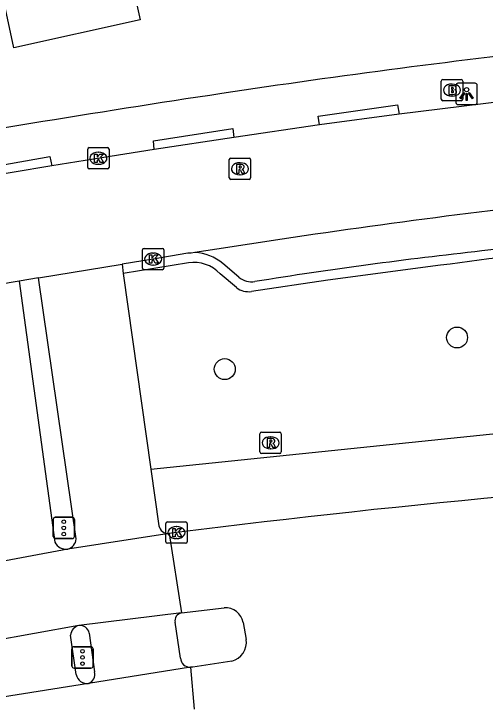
# Model space of a CAD drawing. Extents: x 159628 to 160723, y 388176 to 389416.
# Drawn here: x 160148.3 to 160170.35, y 388302.7 to 388335.26 of the extents above; entities that cross this region are included whole.
import ezdxf

# ---------------------------------------------------------------- set-up
doc = ezdxf.new("R2010")
doc.units = 0
for name, color, linetype in [('IMGEO_Boom', 7, 'Continuous'), ('IMGEO_Brandkraan', 7, 'Continuous'), ('IMGEO_Fietspad_open', 7, 'Continuous'), ('IMGEO_Groenvoorziening', 7, 'Continuous'), ('IMGEO_Kolk', 7, 'Continuous'), ('IMGEO_Lichtpunt', 7, 'Continuous'), ('IMGEO_Pand', 7, 'Continuous'), ('IMGEO_Rijbaan_lokaal_open', 7, 'Continuous'), ('IMGEO_Rijbaan_regionaal_gesloten', 7, 'Continuous'), ('IMGEO_Rioolput', 7, 'Continuous'), ('IMGEO_Verkeersregelinstallatiepaal', 7, 'Continuous'), ('IMGEO_Voetpad_open', 7, 'Continuous')]:
    doc.layers.add(name, color=color, linetype=linetype)

msp = doc.modelspace()

# ---------------------------------------------------------------- linework, layer by layer
at = {"layer": 'IMGEO_Boom'}
for centre in [(160169.038, 388320.103), (160158.169, 388318.624)]:
    msp.add_circle(centre, 0.489, dxfattribs=at)
at = {"layer": 'IMGEO_Brandkraan'}
for p, q in [((160168.301, 388331.262), (160168.301, 388332.114)), ((160168.376, 388332.188), (160169.228, 388332.188)), ((160168.789, 388331.968), (160168.814, 388331.968)), ((160169.302, 388332.114), (160169.302, 388331.262)), ((160168.812, 388331.408), (160168.787, 388331.408)), ((160169.228, 388331.188), (160168.376, 388331.188))]:
    msp.add_line(p, q, dxfattribs=at)
for points in [[(160168.301, 388331.262), (160168.301, 388332.114)], [(160168.376, 388332.188), (160169.228, 388332.188)], [(160169.302, 388332.114), (160169.302, 388331.262)], [(160168.649, 388331.888), (160168.649, 388331.488), (160168.862, 388331.488)], [(160168.88, 388331.888), (160168.649, 388331.888)], [(160168.828, 388331.807), (160168.774, 388331.807), (160168.774, 388331.731)], [(160168.774, 388331.731), (160168.827, 388331.731)], [(160168.836, 388331.655), (160168.774, 388331.655), (160168.774, 388331.574)], [(160168.774, 388331.574), (160168.836, 388331.574)], [(160169.228, 388331.188), (160168.376, 388331.188)]]:
    msp.add_lwpolyline(points, dxfattribs=at)
for centre, radius, start, end in [((160168.378, 388332.112), 0.0765, 91.552, 178.448), ((160168.378, 388332.112), 0.0765, 91.552, 178.448), ((160169.226, 388332.112), 0.0765, 1.552, 88.448), ((160169.226, 388332.112), 0.0765, 1.552, 88.448), ((160168.829, 388331.769), 0.0379, 267.8285, 90.9355), ((160168.837, 388331.614), 0.0404, 269.8759, 90.5077), ((160168.884, 388331.743), 0.145, 59.4692, 91.5367), ((160168.909, 388331.79), 0.0922, 285.5137, 58.1501), ((160168.914, 388331.598), 0.105, 301.3115, 78.989), ((160168.868, 388331.739), 0.251, 268.6676, 293.5347), ((160168.378, 388331.264), 0.0765, 181.552, 268.448), ((160168.378, 388331.264), 0.0765, 181.552, 268.448), ((160169.226, 388331.264), 0.0765, 271.552, 358.448), ((160169.226, 388331.264), 0.0765, 271.552, 358.448)]:
    msp.add_arc(centre, radius, start, end, dxfattribs=at)
for centre, major_axis, ratio, start_param, end_param in [((160168.788, 388331.688), (-0.387, 0.002), 0.722429, 4.712389, 7.853982), ((160168.813, 388331.688), (-0.39, 0.002), 0.717154, 1.570796, 4.712389)]:
    msp.add_ellipse(centre, major_axis=major_axis, ratio=ratio, start_param=start_param, end_param=end_param, dxfattribs=at)
at = {"layer": 'IMGEO_Fietspad_open'}
for points in [[(160148.546, 388322.74), (160150.222, 388310.514)], [(160151.223, 388304.326), (160150.953, 388306.171)]]:
    msp.add_lwpolyline(points, dxfattribs=at)
for centre, radius, start, end in [((160150.75, 388310.786), 0.594, 207.2395, 277.4544), ((160151.473, 388306.116), 0.523, 104.3756, 173.9215), ((160151.726, 388304.406), 0.509, 189.0027, 278.4725)]:
    msp.add_arc(centre, radius, start, end, dxfattribs=at)
at = {"layer": 'IMGEO_Groenvoorziening'}
msp.add_lwpolyline([(160154.712, 388313.943), (160173.871, 388315.923)], dxfattribs=at)
at = {"layer": 'IMGEO_Kolk'}
for p, q in [((160151.755, 388328.07), (160151.755, 388328.922)), ((160151.83, 388328.996), (160152.682, 388328.996)), ((160152.243, 388328.776), (160152.268, 388328.776)), ((160152.756, 388328.922), (160152.756, 388328.07)), ((160152.266, 388328.216), (160152.241, 388328.216)), ((160152.682, 388327.996), (160151.83, 388327.996)), ((160154.32, 388323.351), (160154.32, 388324.203)), ((160154.395, 388324.277), (160155.247, 388324.277)), ((160155.321, 388324.203), (160155.321, 388323.351)), ((160154.808, 388324.057), (160154.833, 388324.057)), ((160154.831, 388323.497), (160154.806, 388323.497)), ((160155.247, 388323.277), (160154.395, 388323.277)), ((160155.486, 388311.468), (160156.338, 388311.468)), ((160155.411, 388310.542), (160155.411, 388311.394)), ((160155.899, 388311.248), (160155.924, 388311.248)), ((160156.412, 388311.394), (160156.412, 388310.542)), ((160156.338, 388310.468), (160155.486, 388310.468)), ((160155.922, 388310.688), (160155.897, 388310.688))]:
    msp.add_line(p, q, dxfattribs=at)
for points in [[(160151.755, 388328.07), (160151.755, 388328.922)], [(160151.83, 388328.996), (160152.682, 388328.996)], [(160152.076, 388328.696), (160152.199, 388328.696), (160152.199, 388328.545), (160152.329, 388328.696), (160152.493, 388328.696), (160152.347, 388328.545), (160152.5, 388328.296), (160152.348, 388328.296), (160152.263, 388328.46), (160152.199, 388328.393), (160152.199, 388328.296), (160152.076, 388328.296), (160152.076, 388328.696)], [(160152.756, 388328.922), (160152.756, 388328.07)], [(160152.682, 388327.996), (160151.83, 388327.996)], [(160154.32, 388323.351), (160154.32, 388324.203)], [(160154.395, 388324.277), (160155.247, 388324.277)], [(160155.321, 388324.203), (160155.321, 388323.351)], [(160154.641, 388323.977), (160154.764, 388323.977), (160154.764, 388323.826), (160154.894, 388323.977), (160155.058, 388323.977), (160154.912, 388323.826), (160155.065, 388323.577), (160154.913, 388323.577), (160154.828, 388323.741), (160154.764, 388323.674), (160154.764, 388323.577), (160154.641, 388323.577), (160154.641, 388323.977)], [(160155.247, 388323.277), (160154.395, 388323.277)], [(160155.486, 388311.468), (160156.338, 388311.468)], [(160155.411, 388310.542), (160155.411, 388311.394)], [(160155.732, 388311.168), (160155.855, 388311.168), (160155.855, 388311.017), (160155.985, 388311.168), (160156.149, 388311.168), (160156.003, 388311.017), (160156.156, 388310.768), (160156.004, 388310.768), (160155.919, 388310.932), (160155.855, 388310.865), (160155.855, 388310.768), (160155.732, 388310.768), (160155.732, 388311.168)], [(160156.412, 388311.394), (160156.412, 388310.542)], [(160156.338, 388310.468), (160155.486, 388310.468)]]:
    msp.add_lwpolyline(points, dxfattribs=at)
for centre, start, end in [((160151.832, 388328.92), 91.552, 178.448), ((160151.832, 388328.92), 91.552, 178.448), ((160152.68, 388328.92), 1.552, 88.448), ((160152.68, 388328.92), 1.552, 88.448), ((160151.832, 388328.072), 181.552, 268.448), ((160151.832, 388328.072), 181.552, 268.448), ((160152.68, 388328.072), 271.552, 358.448), ((160152.68, 388328.072), 271.552, 358.448), ((160154.397, 388324.201), 91.552, 178.448), ((160154.397, 388324.201), 91.552, 178.448), ((160155.245, 388324.201), 1.552, 88.448), ((160155.245, 388324.201), 1.552, 88.448), ((160154.397, 388323.353), 181.552, 268.448), ((160154.397, 388323.353), 181.552, 268.448), ((160155.245, 388323.353), 271.552, 358.448), ((160155.245, 388323.353), 271.552, 358.448), ((160155.488, 388311.392), 91.552, 178.448), ((160155.488, 388311.392), 91.552, 178.448), ((160156.336, 388311.392), 1.552, 88.448), ((160156.336, 388311.392), 1.552, 88.448), ((160155.488, 388310.544), 181.552, 268.448), ((160155.488, 388310.544), 181.552, 268.448), ((160156.336, 388310.544), 271.552, 358.448), ((160156.336, 388310.544), 271.552, 358.448)]:
    msp.add_arc(centre, 0.0765, start, end, dxfattribs=at)
for centre, major_axis, ratio, start_param, end_param in [((160152.242, 388328.496), (-0.387, 0.002), 0.722429, 4.712389, 7.853982), ((160152.267, 388328.496), (-0.39, 0.002), 0.717154, 1.570796, 4.712389), ((160154.807, 388323.777), (-0.387, 0.002), 0.722429, 4.712389, 7.853982), ((160154.832, 388323.777), (-0.39, 0.002), 0.717154, 1.570796, 4.712389), ((160155.898, 388310.968), (-0.387, 0.002), 0.722429, 4.712389, 7.853982), ((160155.923, 388310.968), (-0.39, 0.002), 0.717154, 1.570796, 4.712389)]:
    msp.add_ellipse(centre, major_axis=major_axis, ratio=ratio, start_param=start_param, end_param=end_param, dxfattribs=at)
at = {"layer": 'IMGEO_Lichtpunt'}
for p, q in [((160169.885, 388332.007), (160169.077, 388332.007)), ((160169.885, 388332.007), (160169.077, 388332.007)), ((160168.983, 388331.912), (160168.983, 388331.105)), ((160168.983, 388331.912), (160168.983, 388331.105)), ((160169.979, 388331.105), (160169.979, 388331.912)), ((160169.979, 388331.105), (160169.979, 388331.912)), ((160169.077, 388331.011), (160169.885, 388331.011)), ((160169.077, 388331.011), (160169.885, 388331.011))]:
    msp.add_line(p, q, dxfattribs=at)
for points in [[(160169.357, 388331.576), (160169.396, 388331.548), (160169.208, 388331.286), (160169.17, 388331.313), (160169.357, 388331.576)], [(160169.459, 388331.528), (160169.506, 388331.528), (160169.506, 388331.206), (160169.459, 388331.206), (160169.459, 388331.528)], [(160169.569, 388331.548), (160169.607, 388331.575), (160169.794, 388331.313), (160169.755, 388331.285), (160169.569, 388331.548)]]:
    msp.add_lwpolyline(points, dxfattribs=at)
msp.add_circle((160169.482, 388331.71), 0.0994, dxfattribs=at)
for centre, start, end in [((160169.077, 388331.912), 90, 180), ((160169.077, 388331.912), 90, 180), ((160169.885, 388331.912), 0, 90), ((160169.885, 388331.912), 0, 90), ((160169.077, 388331.105), 180, 270), ((160169.077, 388331.105), 180, 270), ((160169.885, 388331.105), 270, 0), ((160169.885, 388331.105), 270, 360)]:
    msp.add_arc(centre, 0.0946, start, end, dxfattribs=at)
at = {"layer": 'IMGEO_Pand'}
msp.add_lwpolyline([(160156.287, 388341.033), (160153.026, 388340.309), (160154.208, 388334.978), (160148.303, 388333.668), (160147.152, 388339.007)], dxfattribs=at)
at = {"layer": 'IMGEO_Rijbaan_lokaal_open'}
for points in [[(160171.279, 388331.177), (160166.326, 388330.567)], [(160166.326, 388330.567), (160162.598, 388330.061)], [(160162.598, 388330.061), (160158.594, 388329.473)], [(160158.594, 388329.473), (160154.864, 388328.905)], [(160154.864, 388328.905), (160152.809, 388328.578), (160150.072, 388328.143)], [(160150.072, 388328.143), (160146.348, 388327.525)], [(160156.774, 388324.081), (160156.596, 388324.052), (160156.447, 388324.057), (160154.817, 388323.778), (160153.361, 388323.537)], [(160149.458, 388322.891), (160153.361, 388323.537)], [(160149.458, 388322.891), (160148.546, 388322.74)], [(160148.546, 388322.74), (160145.489, 388322.234), (160145.507, 388322.074)]]:
    msp.add_lwpolyline(points, dxfattribs=at)
msp.add_arc((160216.607, 387950.844), 378.003, 96.60174, 99.10749, dxfattribs=at)
at = {"layer": 'IMGEO_Rijbaan_regionaal_gesloten'}
for points in [[(160155.56, 388310.923), (160150.827, 388310.197)], [(160155.912, 388310.968), (160155.56, 388310.923)], [(160155.56, 388310.923), (160156.139, 388307.207)], [(160150.827, 388310.197), (160146.971, 388309.47)], [(160156.139, 388307.207), (160151.343, 388306.622)], [(160156.139, 388307.207), (160158.144, 388307.452)], [(160151.343, 388306.622), (160147.183, 388305.877)], [(160159.034, 388306.764), (160159.177, 388305.964)], [(160158.496, 388304.948), (160156.671, 388304.674), (160156.564, 388304.66)], [(160156.564, 388304.66), (160151.801, 388303.902)], [(160156.564, 388304.66), (160156.741, 388302.704)], [(160151.801, 388303.902), (160147.765, 388303.257)]]:
    msp.add_lwpolyline(points, dxfattribs=at)
for centre, radius, start, end in [((160216.606, 387829.903), 484.878, 93.28475, 97.19075), ((160158.174, 388306.571), 0.881, 12.644, 91.9456), ((160158.239, 388305.856), 0.944, 285.7942, 6.5398)]:
    msp.add_arc(centre, radius, start, end, dxfattribs=at)
at = {"layer": 'IMGEO_Rioolput'}
for p, q in [((160158.379, 388327.579), (160158.379, 388328.431)), ((160158.454, 388328.505), (160159.306, 388328.505)), ((160159.38, 388328.431), (160159.38, 388327.579)), ((160158.867, 388328.285), (160158.892, 388328.285)), ((160158.89, 388327.725), (160158.865, 388327.725)), ((160159.306, 388327.505), (160158.454, 388327.505)), ((160159.889, 388315.672), (160160.741, 388315.672)), ((160159.814, 388314.746), (160159.814, 388315.598)), ((160160.302, 388315.452), (160160.327, 388315.452)), ((160160.815, 388315.598), (160160.815, 388314.746)), ((160160.325, 388314.892), (160160.3, 388314.892)), ((160160.741, 388314.672), (160159.889, 388314.672))]:
    msp.add_line(p, q, dxfattribs=at)
for points in [[(160158.379, 388327.579), (160158.379, 388328.431)], [(160158.454, 388328.505), (160159.306, 388328.505)], [(160159.38, 388328.431), (160159.38, 388327.579)], [(160158.968, 388328.203), (160158.716, 388328.205), (160158.716, 388327.805)], [(160158.894, 388328.124), (160158.84, 388328.124), (160158.84, 388328.043)], [(160158.84, 388328.043), (160158.892, 388328.043)], [(160158.716, 388327.805), (160158.84, 388327.805), (160158.84, 388327.967), (160158.851, 388327.967)], [(160158.898, 388327.938), (160158.969, 388327.805), (160159.109, 388327.805), (160159.044, 388327.931)], [(160159.306, 388327.505), (160158.454, 388327.505)], [(160159.889, 388315.672), (160160.741, 388315.672)], [(160159.814, 388314.746), (160159.814, 388315.598)], [(160160.403, 388315.37), (160160.151, 388315.372), (160160.151, 388314.972)], [(160160.815, 388315.598), (160160.815, 388314.746)], [(160160.151, 388314.972), (160160.275, 388314.972), (160160.275, 388315.134), (160160.286, 388315.134)], [(160160.329, 388315.291), (160160.275, 388315.291), (160160.275, 388315.21)], [(160160.275, 388315.21), (160160.327, 388315.21)], [(160160.333, 388315.105), (160160.404, 388314.972), (160160.544, 388314.972), (160160.479, 388315.098)], [(160160.741, 388314.672), (160159.889, 388314.672)]]:
    msp.add_lwpolyline(points, dxfattribs=at)
for centre, radius, start, end in [((160158.456, 388328.429), 0.0765, 91.552, 178.448), ((160158.456, 388328.429), 0.0765, 91.552, 178.448), ((160159.304, 388328.429), 0.0765, 1.552, 88.448), ((160159.304, 388328.429), 0.0765, 1.552, 88.448), ((160158.876, 388328.232), 0.19, 274.7715, 282.9687), ((160158.9, 388328.028), 0.0964, 77.0061, 93.1865), ((160158.914, 388328.085), 0.0378, 276.6634, 79.6772), ((160158.967, 388328.093), 0.109, 350.3612, 89.416), ((160158.965, 388328.093), 0.112, 277.5842, 350.9817), ((160158.85, 388327.914), 0.0533, 26.0293, 88.6989), ((160158.949, 388327.878), 0.108, 29.5134, 73.7905), ((160158.456, 388327.581), 0.0765, 181.552, 268.448), ((160158.456, 388327.581), 0.0765, 181.552, 268.448), ((160159.304, 388327.581), 0.0765, 271.552, 358.448), ((160159.304, 388327.581), 0.0765, 271.552, 358.448), ((160159.891, 388315.596), 0.0765, 91.552, 178.448), ((160159.891, 388315.596), 0.0765, 91.552, 178.448), ((160160.739, 388315.596), 0.0765, 1.552, 88.448), ((160160.739, 388315.596), 0.0765, 1.552, 88.448), ((160160.402, 388315.26), 0.109, 350.3612, 89.416), ((160160.285, 388315.081), 0.0533, 26.0293, 88.6989), ((160160.311, 388315.399), 0.19, 274.7715, 282.9687), ((160160.335, 388315.195), 0.0964, 77.0061, 93.1865), ((160160.349, 388315.252), 0.0378, 276.6634, 79.6772), ((160160.4, 388315.26), 0.112, 277.5842, 350.9817), ((160160.384, 388315.045), 0.108, 29.5134, 73.7905), ((160159.891, 388314.748), 0.0765, 181.552, 268.448), ((160159.891, 388314.748), 0.0765, 181.552, 268.448), ((160160.739, 388314.748), 0.0765, 271.552, 358.448), ((160160.739, 388314.748), 0.0765, 271.552, 358.448)]:
    msp.add_arc(centre, radius, start, end, dxfattribs=at)
for centre, major_axis, ratio, start_param, end_param in [((160158.866, 388328.005), (-0.387, 0.002), 0.722429, 4.712389, 7.853982), ((160158.891, 388328.005), (-0.39, 0.002), 0.717154, 1.570796, 4.712389), ((160160.301, 388315.172), (-0.387, 0.002), 0.722429, 4.712389, 7.853982), ((160160.326, 388315.172), (-0.39, 0.002), 0.717154, 1.570796, 4.712389)]:
    msp.add_ellipse(centre, major_axis=major_axis, ratio=ratio, start_param=start_param, end_param=end_param, dxfattribs=at)
at = {"layer": 'IMGEO_Verkeersregelinstallatiepaal'}
for p, q in [((160150.141, 388310.787), (160150.141, 388311.587)), ((160150.141, 388311.587), (160150.141, 388310.787)), ((160150.241, 388311.687), (160151.031, 388311.687)), ((160151.031, 388311.687), (160150.241, 388311.687)), ((160151.131, 388311.587), (160151.131, 388310.787)), ((160151.131, 388310.787), (160151.131, 388311.587)), ((160151.031, 388310.687), (160150.241, 388310.687)), ((160150.241, 388310.687), (160151.031, 388310.687)), ((160151.117, 388305.622), (160151.907, 388305.622)), ((160151.907, 388305.622), (160151.117, 388305.622)), ((160151.017, 388304.722), (160151.017, 388305.522)), ((160151.017, 388305.522), (160151.017, 388304.722)), ((160152.007, 388305.522), (160152.007, 388304.722)), ((160152.007, 388304.722), (160152.007, 388305.522)), ((160151.907, 388304.622), (160151.117, 388304.622)), ((160151.117, 388304.622), (160151.907, 388304.622))]:
    msp.add_line(p, q, dxfattribs=at)
for centre in [(160150.636, 388311.477), (160150.636, 388311.187), (160150.636, 388310.897), (160151.512, 388305.412), (160151.512, 388305.122), (160151.512, 388304.832)]:
    msp.add_circle(centre, 0.085, dxfattribs=at)
for centre, start, end in [((160150.241, 388311.587), 90, 180), ((160150.241, 388311.587), 90, 180), ((160151.031, 388311.587), 0, 90), ((160151.031, 388311.587), 360, 90), ((160150.241, 388310.787), 180, 270), ((160150.241, 388310.787), 180, 270), ((160151.031, 388310.787), 270, 0), ((160151.031, 388310.787), 270, 0), ((160151.117, 388305.522), 90, 180), ((160151.117, 388305.522), 90, 180), ((160151.907, 388305.522), 0, 90), ((160151.907, 388305.522), 360, 90), ((160151.117, 388304.722), 180, 270), ((160151.117, 388304.722), 180, 270), ((160151.907, 388304.722), 270, 0), ((160151.907, 388304.722), 270, 0)]:
    msp.add_arc(centre, 0.1, start, end, dxfattribs=at)
at = {"layer": 'IMGEO_Voetpad_open'}
for points in [[(160162.598, 388330.061), (160162.542, 388330.474), (160166.257, 388330.994), (160166.326, 388330.567)], [(160154.864, 388328.905), (160154.827, 388329.31), (160158.552, 388329.896), (160158.594, 388329.473)], [(160146.348, 388327.525), (160146.292, 388327.926), (160149.986, 388328.584), (160150.072, 388328.143)], [(160153.361, 388323.537), (160153.423, 388323.103)], [(160156.472, 388323.601), (160153.423, 388323.103)], [(160158.83, 388322.931), (160158.079, 388323.569)], [(160168.266, 388323.485), (160162.998, 388322.796), (160159.419, 388322.259)], [(160151.209, 388310.672), (160149.458, 388322.891)], [(160153.423, 388323.103), (160154.712, 388313.943)], [(160158.717, 388322.442), (160157.95, 388323.09)], [(160154.712, 388313.943), (160155.086, 388311.29)], [(160156.093, 388305.096), (160155.848, 388306.768)], [(160151.828, 388306.265), (160152.08, 388304.452)]]:
    msp.add_lwpolyline(points, dxfattribs=at)
for centre, radius, start, end in [((160220.042, 387921.261), 414.926, 96.26536, 98.59541), ((160268.767, 387598.185), 741.656, 98.587026, 99.984588), ((160220.707, 387919.97), 407.328, 95.25124, 97.1229), ((160210.411, 388008.61), 317.683, 94.98763, 97.62347), ((160192.897, 388115.919), 209.469, 96.22086, 99.1535), ((160156.666, 388321.886), 2.198, 49.9805, 87.1757), ((160156.728, 388321.948), 1.673, 43.0578, 98.7978), ((160159.421, 388323.601), 0.893, 228.5848, 279.9311), ((160159.283, 388323.175), 0.926, 232.3338, 278.4444), ((160155.541, 388311.388), 0.465, 192.1433, 272.3582), ((160150.706, 388310.686), 0.503, 283.9275, 358.4593), ((160156.199, 388306.852), 0.36, 99.5124, 193.4092), ((160151.386, 388306.173), 0.452, 11.8169, 95.4708), ((160156.557, 388305.125), 0.465, 183.5895, 270.8303), ((160151.611, 388304.344), 0.482, 293.2819, 12.9232)]:
    msp.add_arc(centre, radius, start, end, dxfattribs=at)

doc.saveas('drawing.dxf')
